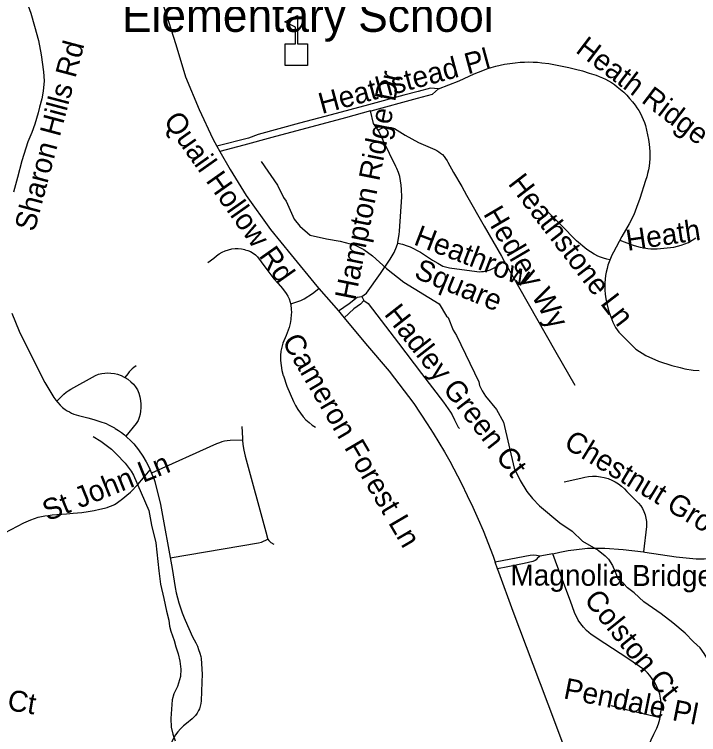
# Model space of a CAD drawing. Extents: x 1383679 to 1536984, y 460658 to 651027.
# Drawn here: x 1449622 to 1452721, y 504828 to 508091 of the extents above; entities that cross this region are included whole.
import ezdxf

# ---------------------------------------------------------------- set-up
doc = ezdxf.new("R2010")
doc.units = 0
for name, color, linetype in [('Exist Cultural Educational Facility Elementary CELL', 7, 'Continuous'), ('Exist Cultural Educational Facility High Label', 7, 'Continuous'), ('Exist Hydrographic Misc Water Feature', 7, 'Continuous'), ('Exist Road Non-System Type 51', 7, 'Continuous'), ('Exist Road Non-System Type 51 Label', 7, 'Continuous')]:
    doc.layers.add(name, color=color, linetype=linetype)

msp = doc.modelspace()

# ---------------------------------------------------------------- linework, layer by layer
at = {"layer": 'Exist Cultural Educational Facility Elementary CELL'}
msp.add_lwpolyline([(1450848.5, 507859.2), (1450848.5, 507957.2), (1450894.5, 507957.2), (1450894.5, 508032.3), (1450847.5, 508056.5), (1450904.1, 508085.7), (1450904.1, 507957.2), (1450950.1, 507957.2), (1450950.1, 507859.2)], close=True, dxfattribs=at)
at = {"layer": 'Exist Hydrographic Misc Water Feature'}
for points in [[(1450739.8, 507424.1), (1450813.9, 507317.5), (1450840.9, 507260.9), (1450852.6, 507244.7), (1450889, 507163.9), (1450914.3, 507131.4), (1450961.6, 507090.4), (1451036.2, 507073.6), (1451097.1, 507063.6), (1451164.8, 507046.1), (1451204.4, 507025.3), (1451243.9, 506996.5), (1451306.8, 506939.2), (1451385.6, 506877.5), (1451545.7, 506779.5), (1451579.9, 506723.6), (1451586.6, 506717.4), (1451609.4, 506660.9), (1451625, 506636.6), (1451724.9, 506426.5), (1451728.6, 506410.4), (1451740, 506386.2), (1451755.6, 506361.8), (1451806.4, 506300.8), (1451837.3, 506244.2), (1451885.1, 506035.2), (1451912.1, 505978.6), (1451943, 505929.9), (1451968.5, 505897.4), (1451999.8, 505864.8), (1452092.3, 505786.9), (1452147.7, 505749.7), (1452194.7, 505704.7), (1452266, 505663.2), (1452297.6, 505638.5), (1452313.3, 505622.2), (1452330.7, 505593.9), (1452357.1, 505531.8)], [(1449979.4, 506178.6), (1450014.1, 506158.1), (1450061.4, 506121.1), (1450085, 506098.6), (1450124.2, 506057.8), (1450151.5, 506021.3), (1450161.1, 506003.1), (1450230.6, 505842.7), (1450242.6, 505777.4), (1450263.1, 505696.9), (1450276.4, 505569.7)], [(1450276.4, 505569.7), (1450283.5, 505509.6), (1450298.7, 505445), (1450310.7, 505386.8), (1450320.8, 505346), (1450324.9, 505319.3), (1450331, 505296.8), (1450345.2, 505254.2), (1450353.3, 505225.7), (1450363.4, 505194.8), (1450371.7, 505160.5), (1450375.8, 505123.9), (1450374.1, 505091.5), (1450360.1, 505045.4), (1450344.3, 505013.3), (1450335.9, 504985.5), (1450333.3, 504943.6), (1450330.6, 504901), (1450331.8, 504861.6), (1450339.2, 504829.4), (1450350.7, 504800.4)], [(1452899.8, 504800), (1452870.6, 504843.3), (1452851.2, 504879), (1452834.1, 504927.7), (1452826.2, 504964.1), (1452808.3, 505032.8), (1452786.2, 505111.5), (1452769.8, 505155.6), (1452746.8, 505194.9), (1452727.9, 505221), (1452698.1, 505248.3), (1452659.7, 505287.5), (1452604.2, 505333.8), (1452551.4, 505375), (1452511.9, 505402.4), (1452472.9, 505429), (1452428.5, 505470.3), (1452398.7, 505493.1), (1452382.8, 505511.5), (1452357.1, 505531.8)]]:
    msp.add_lwpolyline(points, dxfattribs=at)
at = {"layer": 'Exist Road Non-System Type 51'}
for p, q in [((1450539.6, 507493.3), (1450552.5, 507470.4)), ((1451000.8, 506849.1), (1451089.4, 506747.6)), ((1451195.7, 506812.6), (1451204, 506794.1)), ((1452061.4, 505647.7), (1452001.6, 505636.6)), ((1451810.9, 505578.6), (1451800.2, 505609.5))]:
    msp.add_line(p, q, dxfattribs=at)
for points in [[(1449655.1, 508208.3), (1449670.3, 508169.4), (1449695.7, 508096.6), (1449713.4, 508037), (1449730.9, 507972), (1449743.4, 507907.2), (1449754.4, 507830), (1449756.5, 507789.3), (1449751.7, 507742.6), (1449746.1, 507708.3), (1449736.3, 507670.3), (1449729.6, 507644.4), (1449722.1, 507618.8), (1449713.9, 507593.3), (1449700.9, 507556.3), (1449682.4, 507512.9), (1449655.4, 507427), (1449636.4, 507352.7), (1449618.3, 507286)], [(1450284.1, 508170.8), (1450309.8, 508092.5), (1450353.4, 507954.2), (1450397.5, 507807.4), (1450458.1, 507659.6), (1450520.2, 507527.6), (1450539.6, 507493.3)], [(1451542.9, 507754), (1451637.1, 507790.6), (1451705, 507821), (1451723.8, 507829.5), (1451743, 507837.3), (1451762.4, 507844.4), (1451782.1, 507850.7), (1451802.1, 507856.2), (1451822.2, 507861), (1451842.5, 507865), (1451866.1, 507868.7), (1451889.8, 507871.7), (1451913.6, 507873.8), (1451933.2, 507875), (1451952.8, 507875.4), (1451972.4, 507875), (1451991.9, 507873.9), (1452011.4, 507871.9), (1452042, 507867.7), (1452072.4, 507862.7), (1452102.7, 507857), (1452132.8, 507850.5), (1452164.1, 507842.9), (1452195.2, 507834.5), (1452226, 507825.3), (1452256.6, 507815.5), (1452271.4, 507810.1), (1452285.8, 507804.1), (1452299.9, 507797.3), (1452313.7, 507789.8), (1452327.1, 507781.7), (1452340, 507772.8), (1452352.5, 507763.4), (1452367.3, 507750.9), (1452381.7, 507737.9), (1452395.4, 507724.3), (1452408.6, 507710.1), (1452421.3, 507695.4), (1452433.3, 507680.2), (1452442, 507668), (1452450.2, 507655.4), (1452457.6, 507642.4), (1452464.4, 507629), (1452470.4, 507615.3), (1452475.7, 507601.3), (1452480.3, 507587), (1452485.6, 507566.2), (1452490.3, 507545.3), (1452494.1, 507524.2), (1452497.2, 507503), (1452499.1, 507486.4), (1452500.2, 507469.8), (1452500.5, 507453.1), (1452500, 507436.4), (1452498.7, 507419.8), (1452496.7, 507403.2), (1452493.8, 507386.8), (1452490.2, 507370.5), (1452485.9, 507354.4), (1452480.7, 507338.6), (1452454.6, 507256.8), (1452440.2, 507216.5), (1452427.7, 507183.4), (1452405.9, 507141.9), (1452373.1, 507084.9), (1452335.5, 507013.9), (1452328.2, 506999.5), (1452321.6, 506984.8), (1452315.8, 506969.8), (1452310.7, 506954.5), (1452306.3, 506939), (1452302.7, 506923.3), (1452299.9, 506907.4), (1452297.8, 506891.4), (1452296.6, 506875.3), (1452296.1, 506858.1), (1452296.4, 506840.9), (1452297.4, 506823.7), (1452301.1, 506802.7), (1452305.5, 506781.8), (1452310.7, 506761.1), (1452316.6, 506740.7), (1452323.3, 506720.4), (1452327.8, 506708.2), (1452332.9, 506696.2), (1452338.7, 506684.5), (1452345.3, 506673.2), (1452352.5, 506662.3), (1452360.4, 506651.9), (1452368.9, 506642), (1452391.1, 506618.9), (1452414, 506596.3), (1452437.3, 506574.3), (1452482.7, 506545.4), (1452539.9, 506520.5), (1452600.2, 506500.7), (1452637.5, 506490.7), (1452659.2, 506485.6), (1452696.2, 506479.9), (1452723.8, 506477)], [(1451542.9, 507754), (1451506.5, 507756.5), (1451450.8, 507742.1), (1451385.7, 507724.8), (1451225.2, 507681.8), (1451057, 507636.5), (1450913.5, 507597.8), (1450725.7, 507547.1), (1450681.8, 507530.5), (1450539.6, 507493.3)], [(1451234.6, 507653.7), (1451237.4, 507654.5), (1451448.4, 507711.3), (1451516.3, 507729.7), (1451542.9, 507754)], [(1451234.6, 507653.7), (1451122.4, 507623), (1450788.2, 507533.8), (1450660.8, 507498.5), (1450552.5, 507470.4)], [(1451269.1, 507565.7), (1451260.8, 507580.4), (1451249.1, 507596.2), (1451234.6, 507653.7)], [(1451269.1, 507565.7), (1451276.5, 507570.7), (1451286.3, 507575.3), (1451296.6, 507578.5), (1451307.3, 507580.2), (1451318.2, 507580.2), (1451329, 507578.7), (1451339.4, 507575.7), (1451343, 507574.3), (1451392.2, 507543.5), (1451452.8, 507510), (1451525.9, 507478.9), (1451535.1, 507474.2), (1451544, 507468.8), (1451552.5, 507462.8), (1451560.5, 507456.2), (1451560.7, 507456), (1451568.2, 507446.9), (1451575.2, 507437.4), (1451581.5, 507427.4), (1451584.9, 507421.3), (1451610.8, 507375), (1451648.5, 507311.2), (1451670.5, 507271.4), (1451750.4, 507131), (1451827.9, 506994.9), (1451840.8, 506972.3)], [(1451358, 507055.2), (1451358.5, 507056.9), (1451362.3, 507076.8), (1451365.2, 507094.1), (1451366.4, 507109.5), (1451376.3, 507265), (1451375.8, 507297.8), (1451374.5, 507317.5), (1451371.5, 507337.1), (1451367.1, 507356.3), (1451361.1, 507375.1), (1451353.6, 507393.4), (1451349.4, 507402.2), (1451291.9, 507519.3), (1451278.3, 507549.4), (1451269.1, 507565.7)], [(1450552.5, 507470.4), (1450599, 507388.2), (1450671.6, 507270.8), (1450782.7, 507116.5), (1450875.2, 507000.9), (1450991.6, 506859.6), (1451000.8, 506849.1)], [(1452318.9, 506979), (1452304.8, 506982.2), (1452291, 506986.1), (1452277.3, 506990.8), (1452264, 506996.3), (1452251, 507002.5), (1452247.8, 507004.1), (1452214.4, 507026.1), (1452168.4, 507065.8), (1452098.2, 507136.5), (1452027.1, 507206.6)], [(1451195.7, 506812.6), (1451216.2, 506828.5), (1451280.9, 506916.6), (1451323.4, 506982.1), (1451342.1, 507012.6), (1451353, 507037.5), (1451358, 507055.2)], [(1451358, 507055.2), (1451379.9, 507049.7), (1451400.7, 507042.9), (1451414.5, 507037.4), (1451461.2, 507013.7), (1451515.9, 506978.2), (1451539.7, 506963.5), (1451563, 506950), (1451593.2, 506942.4), (1451716.4, 506925.8), (1451726.7, 506925.2), (1451737, 506925.4), (1451747.2, 506926.4), (1451757.4, 506928.2), (1451767.4, 506930.7), (1451777.1, 506934), (1451786.6, 506938), (1451794.5, 506942.1), (1451840.8, 506972.3)], [(1452364.8, 507068.5), (1452415.7, 507048.6), (1452428.9, 507044), (1452456.9, 507037), (1452473.7, 507033.5), (1452490.6, 507031), (1452505.4, 507029.2), (1452519.4, 507028.7), (1452533.4, 507028.8), (1452548.4, 507029.8), (1452608.8, 507036.2), (1452642.5, 507045.1), (1452675.8, 507057.9), (1452708.5, 507078.3)], [(1450498.3, 506966.6), (1450525.7, 506986.9), (1450537.2, 506997.1), (1450549.8, 507006.2), (1450563.2, 507013.9), (1450577.3, 507020.2), (1450592, 507025), (1450606.5, 507028.2), (1450621.3, 507029.8), (1450636.2, 507029.8), (1450651, 507028.3), (1450665.6, 507025.2), (1450666.2, 507025), (1450679.1, 507021.3), (1450691.4, 507016.1), (1450703, 507009.5), (1450713.8, 507001.5), (1450723.5, 506992.4), (1450739.7, 506970.4), (1450769.2, 506929.3), (1450796.4, 506893.4), (1450816.9, 506871.5), (1450836.2, 506848.6), (1450853.1, 506826.9), (1450861, 506814.8), (1450867.2, 506801.6), (1450871.5, 506787.7), (1450874.3, 506773.5), (1450876.3, 506756.5), (1450876.6, 506739.4), (1450876.3, 506733.4), (1450873.8, 506708.6), (1450871, 506690.4), (1450865.8, 506672.4), (1450852.4, 506636.9), (1450838.2, 506601), (1450832.9, 506583), (1450829.1, 506564.7), (1450826.9, 506546.1), (1450827.7, 506523.2), (1450830.1, 506500.4), (1450834, 506477.7), (1450839.5, 506455.5), (1450840.1, 506453.6), (1450855.9, 506406.3), (1450886.1, 506337.3), (1450895.1, 506318.7), (1450905.5, 506300.9), (1450917.2, 506283.9), (1450930.2, 506267.9), (1450942.7, 506254.3), (1450956.4, 506241.9), (1450971.1, 506230.6), (1450986.2, 506221)], [(1451840.8, 506972.3), (1451905.9, 506858), (1452073.8, 506561.4), (1452160, 506411.9)], [(1450873.6, 506779.5), (1450896.6, 506786.5), (1450919.1, 506794.9), (1450935.1, 506802), (1450972, 506826.5), (1451000.8, 506849.1)], [(1451089.4, 506747.6), (1451138.6, 506781.4), (1451174.4, 506810.1), (1451195.7, 506812.6)], [(1451204, 506794.1), (1451188.9, 506778.9), (1451158.9, 506756.9), (1451115.9, 506716.6)], [(1451204, 506794.1), (1451224.2, 506781), (1451361.7, 506601.2), (1451466, 506463.5), (1451564.9, 506333.6), (1451597, 506288.3), (1451604.8, 506276.3), (1451615.5, 506254.5), (1451629, 506227.3), (1451632.2, 506221.2), (1451637.9, 506214.4)], [(1449610.9, 506737.7), (1449643.4, 506655.5), (1449702.7, 506537.2), (1449760.1, 506424), (1449800.7, 506355.1), (1449809.2, 506343.1), (1449818.2, 506332.1), (1449828.6, 506321.3), (1449840.1, 506310.7), (1449852.5, 506301.5), (1449861.4, 506295.3), (1449870.8, 506289.7), (1449880.6, 506284.7), (1449890.7, 506280.4), (1449901.1, 506276.8), (1449912, 506273.8), (1449954.1, 506263), (1449981.8, 506255.2), (1450009.3, 506246.7), (1450036.9, 506237.3), (1450048.3, 506232), (1450063.5, 506224.1), (1450075, 506217.4), (1450078.4, 506215.5), (1450092.9, 506206.2), (1450106.9, 506196.2), (1450120.4, 506185.6), (1450133.4, 506174.3), (1450145.8, 506162.6), (1450163.4, 506145.3), (1450184.1, 506118.7), (1450203.1, 506089.7), (1450219.1, 506063.5), (1450231.7, 506038), (1450245, 506008.6), (1450253.1, 505989.1), (1450258, 505975.5), (1450283.1, 505870.7), (1450336.7, 505581.2), (1450350.2, 505494), (1450355.1, 505470.7), (1450360.9, 505447.6), (1450367.3, 505424.6), (1450374.6, 505401.8), (1450382.5, 505379.3), (1450391.2, 505357.1), (1450395.9, 505345.9), (1450429.1, 505271.1), (1450444, 505243.3), (1450450.6, 505228.4), (1450456.5, 505213.2), (1450461.5, 505197.8), (1450465.8, 505182.2), (1450467.8, 505173.4), (1450471.8, 505101.7), (1450470.9, 505066), (1450470.9, 505065.3), (1450467.3, 504980.7), (1450466.5, 504968.7), (1450463.9, 504956.4), (1450459.7, 504944.6), (1450456.1, 504937.2), (1450449.7, 504925.4), (1450441.7, 504914.1), (1450432.3, 504904.4)], [(1451089.4, 506747.6), (1451108.5, 506725.6), (1451115.9, 506716.6)], [(1451115.9, 506716.6), (1451211.7, 506600.4), (1451318.9, 506474.1), (1451431.9, 506328.7), (1451491.8, 506235.7), (1451518.4, 506194), (1451544.4, 506151.9), (1451569.7, 506109.4), (1451594.3, 506066.5), (1451647.1, 505965.3), (1451672.9, 505912), (1451697.9, 505858.4), (1451722.2, 505804.5), (1451744.7, 505752.7), (1451791, 505636.1), (1451800.2, 505609.5)], [(1449813.4, 506338), (1449846.5, 506370.9), (1449856.4, 506378.9), (1449864.8, 506385.2), (1449876.9, 506392.8), (1449988.9, 506454.8), (1450003.1, 506460.7), (1450017.5, 506463.8), (1450031.8, 506465.6), (1450045.1, 506466.4), (1450059.4, 506466), (1450074.6, 506463.8), (1450088.9, 506460.7), (1450105.4, 506454.8), (1450119.8, 506447.7), (1450122.4, 506446)], [(1450173.4, 506498.2), (1450162.6, 506490.6), (1450155, 506484.8), (1450148.8, 506478.5), (1450142.1, 506470.9), (1450135.4, 506462.4), (1450122.4, 506446)], [(1450122.4, 506446), (1450135.4, 506437.8), (1450149.6, 506426.7), (1450161.6, 506415.5), (1450171.1, 506403.9), (1450179.1, 506389.7), (1450185.9, 506374.5), (1450190.2, 506358.8), (1450193.4, 506342.3), (1450195.1, 506324.9), (1450194.8, 506309.2), (1450193.4, 506293.7), (1450191.1, 506279.8), (1450187.6, 506265.1), (1450181.8, 506250.8), (1450174.1, 506236.9), (1450127.2, 506179.7)], [(1450652.4, 506224.2), (1450654.6, 506171.1), (1450655.2, 506161.8)], [(1450655.2, 506161.8), (1450600, 506160.4), (1450585.1, 506159), (1450573.1, 506157.6), (1450561.8, 506154.1), (1450551.1, 506150.5), (1450537.6, 506145.6), (1450243.2, 506012.5)], [(1450655.2, 506161.8), (1450656.8, 506142), (1450661, 506117.2), (1450667.4, 506090.2), (1450760.1, 505746.6), (1450767.9, 505717.6), (1450770.4, 505713.8)], [(1449578.4, 505742.7), (1449663.9, 505787.1), (1449695.9, 505800.9), (1449712.8, 505807.3), (1449729.9, 505812.8), (1449745.2, 505816.7), (1449760, 505819.2), (1449774.9, 505821.1), (1449792.9, 505823.5), (1449857.3, 505828.3), (1449888.8, 505831.3), (1449926.8, 505834.8), (1449956.1, 505838.6), (1449982.8, 505843.8), (1450008.3, 505849.8), (1450030.3, 505854.6), (1450041.5, 505857.4), (1450052.1, 505860.8), (1450062.5, 505864.9), (1450072.6, 505869.7), (1450075, 505871), (1450082.4, 505875.1), (1450100.9, 505888.2), (1450105, 505891.5), (1450148, 505926.5), (1450181.6, 505960.6), (1450207.4, 505991.1), (1450236.4, 506027)], [(1452112.4, 505972.9), (1452187.9, 505990.2), (1452205.2, 505994.6), (1452222.9, 505997.4), (1452240.7, 505998.6), (1452258.5, 505998.3), (1452276.3, 505996.4), (1452293.8, 505992.9), (1452311, 505987.9), (1452327.6, 505981.4), (1452343.4, 505973.3), (1452358.5, 505963.8), (1452372.6, 505953), (1452385.7, 505941), (1452396.1, 505929.8), (1452449.5, 505877.2), (1452458.9, 505865.2), (1452467, 505852.2), (1452473.7, 505838.5), (1452479, 505824.2), (1452482.7, 505809.4), (1452484.9, 505794.3), (1452485.5, 505779.1), (1452485.2, 505770.3), (1452471.2, 505655.5)], [(1450327.9, 505629.3), (1450728.2, 505696.3), (1450741.8, 505700.6), (1450770.4, 505713.8)], [(1450770.4, 505713.8), (1450775, 505706.9), (1450784.2, 505697.8), (1450797, 505690.7)], [(1452061.4, 505647.7), (1452092.2, 505654), (1452130, 505661.5), (1452168, 505667.4), (1452206.3, 505671.7), (1452218.5, 505672.7), (1452297, 505672.4), (1452379.7, 505666.2), (1452471.2, 505655.5)], [(1452471.2, 505655.5), (1452477.1, 505654.8), (1452620.1, 505633.1), (1452710.1, 505624.6), (1452745.6, 505625.2), (1452778.1, 505627.1)], [(1452001.6, 505636.6), (1451986.1, 505640.1), (1451972, 505641.3), (1451958.5, 505639.9), (1451839.5, 505617.2), (1451800.2, 505609.5)], [(1452001.6, 505636.6), (1451990, 505625.5), (1451985.7, 505620.3), (1451980.2, 505616.2), (1451970.8, 505612), (1451930.4, 505603.6), (1451857.5, 505588.2), (1451810.9, 505578.6)], [(1452544.8, 505011), (1452539.2, 505028.4), (1452532.2, 505045.2), (1452523.9, 505061.3), (1452521, 505066), (1452514.2, 505076.9), (1452511.2, 505081.5), (1452500.8, 505095.5), (1452489.5, 505108.2), (1452477.4, 505119.7), (1452400.7, 505172.6), (1452296.8, 505240.9), (1452234.5, 505282.4), (1452212.7, 505300.2), (1452199.1, 505314.8), (1452187, 505330.1), (1452176.2, 505346.7), (1452159.2, 505381.2), (1452140.1, 505432.2), (1452078.3, 505598), (1452061.4, 505647.7)], [(1452224.6, 504471.7), (1452148.4, 504672.1), (1452096.5, 504813.1), (1452039.3, 504966.6), (1452004.3, 505058.4), (1452001.5, 505066), (1451881.3, 505386.2), (1451816.1, 505563.5), (1451810.9, 505578.6)], [(1452544.8, 505011), (1452544.7, 505011.1), (1452544.8, 505010.9), (1452544.8, 505011)], [(1452546.4, 504905.1), (1452549.2, 504918.9), (1452551.9, 504938.5), (1452552.3, 504956.6), (1452551.3, 504974.8), (1452548.8, 504993), (1452544.8, 505011)], [(1452323.6, 504959.8), (1452393, 504941.7), (1452546.4, 504905.1)], [(1450432.3, 504904.4), (1450426.8, 504898.9), (1450401.6, 504878.7), (1450387.2, 504867.2), (1450374.1, 504854.7), (1450362, 504841.2), (1450351.2, 504826.7), (1450344.9, 504817), (1450336.9, 504800.4), (1450330.1, 504781.7), (1450324.7, 504764.7), (1450320.9, 504747.5), (1450320.8, 504747.4)], [(1452418.2, 504496.5), (1452422.4, 504513.9), (1452425.8, 504531.9), (1452427.4, 504541.6), (1452438.4, 504590.5), (1452445.9, 504624.5), (1452455, 504658.5), (1452465.6, 504691.9), (1452467.2, 504696.7), (1452481.7, 504738.5), (1452496.4, 504776.7), (1452506.5, 504803.8), (1452518.3, 504830.7), (1452531.4, 504856.7), (1452532.1, 504858), (1452539.1, 504877.5), (1452544.9, 504898), (1452546.4, 504905.1)]]:
    msp.add_lwpolyline(points, dxfattribs=at)

# ---------------------------------------------------------------- texts
at = {"layer": 'Exist Cultural Educational Facility High Label'}
msp.add_text('Elementary School', height=150, rotation=0, dxfattribs=at).set_placement((1450109.1, 508011.8))
at = {"layer": 'Exist Road Non-System Type 51 Label'}
for s, rotation, p in [('Sharon Hills Rd', 75.1136, (1449713, 507103)), ('Heath Ridge Ct', 322.7457, (1452159.3, 507922.1)), ('Heathstead Pl', 15.2032, (1451014.5, 507639.2)), ('Hampton Ridge Dr', 78.6808, (1451165.8, 506792.3)), ('Quail Hollow Rd', 305.2611, (1450294.4, 507608.9)), ('Heathstone Ln', 307.6201, (1451854.8, 507323.4)), ('Heath Valley Rd', 8.57, (1452399.4, 507019.4)), ('Hedley Wy', 300.3988, (1451743.5, 507187.7)), ('Heathrow', 338.9632, (1451425.9, 507050)), ('Square', 337.6944, (1451427.5, 506899.4)), ('Hadley Green Ct', 308.0274, (1451293.7, 506732.2)), ('Cameron Forest Ln', 300.3678, (1450831.6, 506610.6)), ('Chestnut Grove Ln', 328.7189, (1452105.1, 506132.1)), ('St John Ln', 21.9494, (1449772.5, 505793.9)), ('Magnolia Bridge Rd', 359.7799, (1451868.3, 505503.8)), ('Colston Ct', 308.7657, (1452198.3, 505438)), ('Alcove Ct', 350.5384, (1449175.1, 505008.5)), ('Pendale Pl', 348.6908, (1452105.3, 504992.8))]:
    msp.add_text(s, height=95, rotation=rotation, dxfattribs=at).set_placement(p)

doc.saveas('drawing.dxf')
